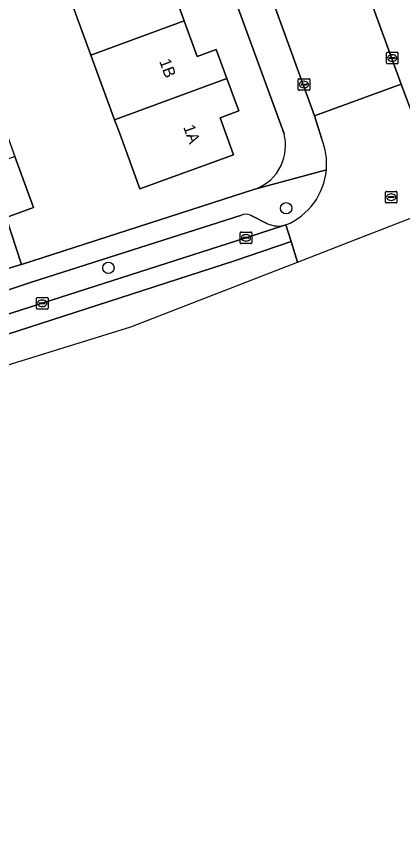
# Model space of a CAD drawing. Extents: x 159217 to 160349, y 381246 to 382172.
# Drawn here: x 159660.9 to 159694.3, y 381310.7 to 381381.2 of the extents above; entities that cross this region are included whole.
import ezdxf

# ---------------------------------------------------------------- set-up
doc = ezdxf.new("R2010")
doc.units = 0
for name, color, linetype in [('IMGEO_Boom', 7, 'Continuous'), ('IMGEO_Erf', 7, 'Continuous'), ('IMGEO_Kolk', 7, 'Continuous'), ('IMGEO_Pand', 7, 'Continuous'), ('IMGEO_Pand_nummerreeks', 7, 'Continuous'), ('IMGEO_Parkeervlak_open', 7, 'Continuous'), ('IMGEO_Rijbaan_lokaal_gesloten', 7, 'Continuous'), ('IMGEO_Rioolput', 7, 'Continuous'), ('IMGEO_Voetpad_open', 7, 'Continuous')]:
    doc.layers.add(name, color=color, linetype=linetype)

msp = doc.modelspace()

# ---------------------------------------------------------------- linework, layer by layer
at = {"layer": 'IMGEO_Boom'}
for centre in [(159684.214, 381364.551), (159668.827, 381359.401)]:
    msp.add_circle(centre, 0.489, dxfattribs=at)
at = {"layer": 'IMGEO_Erf'}
for points in [[(159669.768, 381410.008), (159656.162, 381400.633), (159656.619, 381399.483), (159647.926, 381396.235), (159648.337, 381395.135), (159650.692, 381395.997), (159652.32, 381391.547), (159653.912, 381387.197), (159651.557, 381386.335), (159652.552, 381383.853), (159654.907, 381384.715), (159656.535, 381380.265), (159658.127, 381375.915), (159655.772, 381375.053), (159656.769, 381372.569), (159659.124, 381373.431), (159660.73, 381369.042), (159662.344, 381364.631), (159659.989, 381363.769), (159661.303, 381359.697), (159681.512, 381366.219)], [(159684.043, 381371.002), (159669.768, 381410.008)], [(159674.366, 381383.567), (159675.391, 381380.766), (159676.52, 381377.68), (159678.163, 381378.281), (159679.083, 381375.767), (159680.108, 381372.969), (159678.489, 381372.377), (159679.657, 381369.186), (159671.551, 381366.232), (159669.832, 381370.928), (159669.364, 381372.206), (159667.315, 381377.807), (159665.258, 381383.427)]]:
    msp.add_lwpolyline(points, dxfattribs=at)
for centre, radius, start, end in [((159679.89, 381370.022), 4.267, 335.34466, 13.27527), ((159680.305, 381369.835), 3.812, 288.46289, 335.30353)]:
    msp.add_arc(centre, radius, start, end, dxfattribs=at)
at = {"layer": 'IMGEO_Kolk'}
for p, q in [((159692.893, 381377.117), (159692.893, 381377.969)), ((159692.968, 381378.043), (159693.82, 381378.043)), ((159693.381, 381377.823), (159693.406, 381377.823)), ((159693.894, 381377.969), (159693.894, 381377.117)), ((159693.152, 381377.537), (159693.152, 381377.549)), ((159693.59, 381377.5), (159693.192, 381377.5)), ((159693.195, 381377.586), (159693.593, 381377.586)), ((159693.404, 381377.263), (159693.379, 381377.263)), ((159693.636, 381377.549), (159693.636, 381377.537)), ((159693.82, 381377.043), (159692.968, 381377.043)), ((159685.252, 381374.829), (159685.252, 381375.681)), ((159685.327, 381375.755), (159686.179, 381375.755)), ((159686.253, 381375.681), (159686.253, 381374.829)), ((159685.511, 381375.249), (159685.511, 381375.261)), ((159685.949, 381375.212), (159685.551, 381375.212)), ((159685.554, 381375.298), (159685.952, 381375.298)), ((159685.763, 381374.975), (159685.738, 381374.975)), ((159685.74, 381375.535), (159685.765, 381375.535)), ((159685.995, 381375.261), (159685.995, 381375.249)), ((159686.179, 381374.755), (159685.327, 381374.755)), ((159680.239, 381361.573), (159680.239, 381362.425)), ((159680.314, 381362.499), (159681.166, 381362.499)), ((159681.24, 381362.425), (159681.24, 381361.573)), ((159680.498, 381361.993), (159680.498, 381362.005)), ((159680.936, 381361.956), (159680.538, 381361.956)), ((159680.541, 381362.042), (159680.939, 381362.042)), ((159680.75, 381361.719), (159680.725, 381361.719)), ((159680.727, 381362.279), (159680.752, 381362.279)), ((159680.982, 381362.005), (159680.982, 381361.993)), ((159681.166, 381361.499), (159680.314, 381361.499)), ((159662.601, 381355.914), (159662.601, 381356.766)), ((159662.676, 381356.84), (159663.528, 381356.84)), ((159663.602, 381356.766), (159663.602, 381355.914)), ((159662.86, 381356.334), (159662.86, 381356.346)), ((159663.298, 381356.297), (159662.9, 381356.297)), ((159662.903, 381356.383), (159663.301, 381356.383)), ((159663.112, 381356.06), (159663.087, 381356.06)), ((159663.089, 381356.62), (159663.114, 381356.62)), ((159663.344, 381356.346), (159663.344, 381356.334)), ((159663.528, 381355.84), (159662.676, 381355.84))]:
    msp.add_line(p, q, dxfattribs=at)
for points in [[(159692.893, 381377.117), (159692.893, 381377.969)], [(159692.968, 381378.043), (159693.82, 381378.043)], [(159693.894, 381377.969), (159693.894, 381377.117)], [(159693.82, 381377.043), (159692.968, 381377.043)], [(159685.252, 381374.829), (159685.252, 381375.681)], [(159685.327, 381375.755), (159686.179, 381375.755)], [(159686.253, 381375.681), (159686.253, 381374.829)], [(159686.179, 381374.755), (159685.327, 381374.755)], [(159680.239, 381361.573), (159680.239, 381362.425)], [(159680.314, 381362.499), (159681.166, 381362.499)], [(159681.24, 381362.425), (159681.24, 381361.573)], [(159681.166, 381361.499), (159680.314, 381361.499)], [(159662.601, 381355.914), (159662.601, 381356.766)], [(159662.676, 381356.84), (159663.528, 381356.84)], [(159663.602, 381356.766), (159663.602, 381355.914)], [(159663.528, 381355.84), (159662.676, 381355.84)]]:
    msp.add_lwpolyline(points, dxfattribs=at)
for centre, radius, start, end in [((159692.97, 381377.967), 0.0765, 91.55205, 178.44795), ((159692.97, 381377.967), 0.0765, 91.55205, 178.44795), ((159693.818, 381377.967), 0.0765, 1.55205, 88.44795), ((159693.818, 381377.967), 0.0765, 1.55205, 88.44795), ((159692.97, 381377.119), 0.0765, 181.55205, 268.44795), ((159692.97, 381377.119), 0.0765, 181.55205, 268.44795), ((159693.192, 381377.546), 0.0403, 85.87752, 175.75265), ((159693.189, 381377.536), 0.0366, 178.93798, 274.71019), ((159693.593, 381377.543), 0.043, 264.86636, 352.45326), ((159693.597, 381377.548), 0.0386, 1.73085, 96.63898), ((159693.818, 381377.119), 0.0765, 271.55205, 358.44795), ((159693.818, 381377.119), 0.0765, 271.55205, 358.44795), ((159685.329, 381375.679), 0.0765, 91.55205, 178.44795), ((159685.329, 381375.679), 0.0765, 91.55205, 178.44795), ((159686.177, 381375.679), 0.0765, 1.55205, 88.44795), ((159686.177, 381375.679), 0.0765, 1.55205, 88.44795), ((159685.551, 381375.258), 0.0403, 85.87752, 175.75265), ((159685.548, 381375.248), 0.0366, 178.93798, 274.71019), ((159685.952, 381375.255), 0.043, 264.86636, 352.45326), ((159685.956, 381375.26), 0.0386, 1.73085, 96.63898), ((159685.329, 381374.831), 0.0765, 181.55205, 268.44795), ((159685.329, 381374.831), 0.0765, 181.55205, 268.44795), ((159686.177, 381374.831), 0.0765, 271.55205, 358.44795), ((159686.177, 381374.831), 0.0765, 271.55205, 358.44795), ((159680.316, 381362.423), 0.0765, 91.55205, 178.44795), ((159680.316, 381362.423), 0.0765, 91.55205, 178.44795), ((159681.164, 381362.423), 0.0765, 1.55205, 88.44795), ((159681.164, 381362.423), 0.0765, 1.55205, 88.44795), ((159680.538, 381362.002), 0.0403, 85.87752, 175.75265), ((159680.535, 381361.992), 0.0366, 178.93798, 274.71019), ((159680.939, 381361.999), 0.043, 264.86636, 352.45326), ((159680.943, 381362.004), 0.0386, 1.73085, 96.63898), ((159680.316, 381361.575), 0.0765, 181.55205, 268.44795), ((159680.316, 381361.575), 0.0765, 181.55205, 268.44795), ((159681.164, 381361.575), 0.0765, 271.55205, 358.44795), ((159681.164, 381361.575), 0.0765, 271.55205, 358.44795), ((159662.678, 381356.764), 0.0765, 91.55205, 178.44795), ((159662.678, 381356.764), 0.0765, 91.55205, 178.44795), ((159663.526, 381356.764), 0.0765, 1.55205, 88.44795), ((159663.526, 381356.764), 0.0765, 1.55205, 88.44795), ((159662.9, 381356.343), 0.0403, 85.87752, 175.75265), ((159662.897, 381356.333), 0.0366, 178.93798, 274.71019), ((159663.301, 381356.34), 0.043, 264.86636, 352.45326), ((159663.305, 381356.345), 0.0386, 1.73085, 96.63898), ((159662.678, 381355.916), 0.0765, 181.55205, 268.44795), ((159662.678, 381355.916), 0.0765, 181.55205, 268.44795), ((159663.526, 381355.916), 0.0765, 271.55205, 358.44795), ((159663.526, 381355.916), 0.0765, 271.55205, 358.44795)]:
    msp.add_arc(centre, radius, start, end, dxfattribs=at)
for centre, major_axis, ratio, start_param, end_param in [((159693.38, 381377.543), (-0.387, 0.002), 0.722429, 4.712389, 7.853982), ((159693.405, 381377.543), (-0.39, 0.002), 0.717154, 1.570796, 4.712389), ((159685.739, 381375.255), (-0.387, 0.002), 0.722429, 4.712389, 7.853982), ((159685.764, 381375.255), (-0.39, 0.002), 0.717154, 1.570796, 4.712389), ((159680.726, 381361.999), (-0.387, 0.002), 0.722429, 4.712389, 7.853982), ((159680.751, 381361.999), (-0.39, 0.002), 0.717154, 1.570796, 4.712389), ((159663.088, 381356.34), (-0.387, 0.002), 0.722429, 4.712389, 7.853982), ((159663.113, 381356.34), (-0.39, 0.002), 0.717154, 1.570796, 4.712389)]:
    msp.add_ellipse(centre, major_axis=major_axis, ratio=ratio, start_param=start_param, end_param=end_param, dxfattribs=at)
at = {"layer": 'IMGEO_Pand'}
for points in [[(159675, 381386.997), (159665.258, 381383.427), (159667.315, 381377.807), (159675.391, 381380.766), (159674.366, 381383.567), (159676.032, 381384.177)], [(159667.315, 381377.807), (159669.364, 381372.206), (159679.083, 381375.767), (159678.163, 381378.281), (159676.52, 381377.68), (159675.391, 381380.766)], [(159679.083, 381375.767), (159669.364, 381372.206), (159669.832, 381370.928), (159671.551, 381366.232), (159679.657, 381369.186), (159678.489, 381372.377), (159680.108, 381372.969)], [(159658.375, 381368.18), (159659.989, 381363.769), (159662.344, 381364.631), (159660.73, 381369.042)]]:
    msp.add_lwpolyline(points, close=True, dxfattribs=at)
at = {"layer": 'IMGEO_Parkeervlak_open'}
for points in [[(159680.344, 381363.962), (159662.183, 381358.157), (159655.535, 381355.979), (159614.423, 381342.77), (159606.274, 381340.259), (159603.47, 381339.41), (159597.709, 381337.709), (159591.908, 381336.078), (159588.003, 381335.023), (159583.637, 381333.899), (159576.804, 381332.201), (159569.981, 381330.559), (159564.135, 381329.22)], [(159682.597, 381363.214), (159681.114, 381363.958)], [(159602.68, 381337.11), (159624.972, 381344.11), (159644.896, 381350.482), (159663.099, 381356.339), (159680.736, 381361.998), (159684.191, 381363.115)]]:
    msp.add_lwpolyline(points, dxfattribs=at)
for centre, radius, start, end in [((159680.724, 381362.952), 1.079, 68.80522, 110.59951), ((159683.53, 381365.354), 2.335, 246.44823, 286.44386)]:
    msp.add_arc(centre, radius, start, end, dxfattribs=at)
at = {"layer": 'IMGEO_Rijbaan_lokaal_gesloten'}
for points in [[(159665.827, 381426.677), (159667.691, 381423.146), (159668.605, 381421.179), (159670.734, 381416.363), (159679.336, 381392.732), (159686.653, 381372.549), (159694.178, 381375.285), (159691.748, 381381.909), (159685.524, 381398.898), (159678.56, 381418.212), (159677.937, 381419.721), (159675.233, 381425.821), (159673.95, 381428.491), (159671.548, 381432.756), (159663.908, 381429.84), (159663.972, 381429.758), (159664.034, 381429.674)], [(159703.46, 381366.974), (159703.46, 381366.974), (159703.153, 381367.887), (159702.694, 381369.25), (159702.211, 381369.126), (159701.656, 381369.032), (159701.094, 381368.987), (159700.53, 381368.994), (159699.97, 381369.05), (159699.416, 381369.157), (159698.874, 381369.312), (159698.349, 381369.515), (159697.843, 381369.765), (159697.362, 381370.058), (159696.909, 381370.394), (159696.488, 381370.768), (159696.102, 381371.179), (159695.754, 381371.622), (159695.447, 381372.095), (159695.184, 381372.593), (159694.966, 381373.113), (159694.178, 381375.285), (159686.653, 381372.549), (159687.289, 381370.542)], [(159684.191, 381363.115), (159684.646, 381361.669), (159685.204, 381359.893), (159685.204, 381359.893), (159690.83, 381362.075), (159703.46, 381366.974)], [(159679.743, 381360.022), (159684.646, 381361.669), (159684.191, 381363.115), (159680.736, 381361.998), (159663.099, 381356.339), (159644.896, 381350.482), (159624.972, 381344.11), (159602.68, 381337.11)], [(159569.033, 381328.32), (159551.002, 381324.301), (159539.279, 381322.108), (159528.265, 381320.125), (159517.643, 381318.332), (159506.857, 381316.574), (159500, 381315.498), (159497.817, 381315.155), (159489.674, 381313.896), (159485.358, 381313.226), (159485.62, 381311.465), (159507.449, 381315.012), (159527.872, 381318.468), (159545.992, 381321.771), (159562.269, 381325.074), (159580.773, 381329.452), (159596.59, 381333.677), (159608.414, 381337.133), (159637.283, 381346.273), (159679.743, 381360.022)]]:
    msp.add_lwpolyline(points, dxfattribs=at)
msp.add_lwpolyline([(159485.73, 381310.724), (159554.111, 381320.745), (159597.865, 381331.733), (159670.766, 381354.293), (159685.204, 381359.893), (159685.204, 381359.893), (159684.646, 381361.669), (159679.743, 381360.022), (159637.283, 381346.273), (159608.414, 381337.133), (159596.59, 381333.677), (159580.773, 381329.452), (159562.269, 381325.074), (159545.992, 381321.771), (159527.872, 381318.468), (159507.449, 381315.012), (159485.62, 381311.465)], close=True, dxfattribs=at)
for centre, radius, start, end in [((159682.006, 381368.379), 5.709, 354.99882, 22.26692), ((159682.019, 381368.381), 5.696, 292.41734, 354.96665)]:
    msp.add_arc(centre, radius, start, end, dxfattribs=at)
at = {"layer": 'IMGEO_Rioolput'}
for p, q in [((159692.806, 381365.088), (159692.806, 381365.94)), ((159692.881, 381366.014), (159693.733, 381366.014)), ((159693.807, 381365.94), (159693.807, 381365.088)), ((159693.065, 381365.508), (159693.065, 381365.52)), ((159693.503, 381365.471), (159693.105, 381365.471)), ((159693.108, 381365.557), (159693.506, 381365.557)), ((159693.317, 381365.234), (159693.292, 381365.234)), ((159693.294, 381365.794), (159693.319, 381365.794)), ((159693.549, 381365.52), (159693.549, 381365.508)), ((159693.733, 381365.014), (159692.881, 381365.014))]:
    msp.add_line(p, q, dxfattribs=at)
for points in [[(159692.806, 381365.088), (159692.806, 381365.94)], [(159692.881, 381366.014), (159693.733, 381366.014)], [(159693.807, 381365.94), (159693.807, 381365.088)], [(159693.733, 381365.014), (159692.881, 381365.014)]]:
    msp.add_lwpolyline(points, dxfattribs=at)
for centre, radius, start, end in [((159692.883, 381365.938), 0.0765, 91.55205, 178.44795), ((159692.883, 381365.938), 0.0765, 91.55205, 178.44795), ((159693.731, 381365.938), 0.0765, 1.55205, 88.44795), ((159693.731, 381365.938), 0.0765, 1.55205, 88.44795), ((159693.105, 381365.517), 0.0403, 85.87752, 175.75265), ((159693.102, 381365.507), 0.0366, 178.93798, 274.71019), ((159693.506, 381365.514), 0.043, 264.86636, 352.45326), ((159693.51, 381365.519), 0.0386, 1.73085, 96.63898), ((159692.883, 381365.09), 0.0765, 181.55205, 268.44795), ((159692.883, 381365.09), 0.0765, 181.55205, 268.44795), ((159693.731, 381365.09), 0.0765, 271.55205, 358.44795), ((159693.731, 381365.09), 0.0765, 271.55205, 358.44795)]:
    msp.add_arc(centre, radius, start, end, dxfattribs=at)
for centre, major_axis, ratio, start_param, end_param in [((159693.293, 381365.514), (-0.387, 0.002), 0.722429, 4.712389, 7.853982), ((159693.318, 381365.514), (-0.39, 0.002), 0.717154, 1.570796, 4.712389)]:
    msp.add_ellipse(centre, major_axis=major_axis, ratio=ratio, start_param=start_param, end_param=end_param, dxfattribs=at)
at = {"layer": 'IMGEO_Voetpad_open'}
for points in [[(159664.034, 381429.674), (159663.972, 381429.758), (159663.908, 381429.84), (159663.482, 381430.34), (159663.013, 381430.8), (159662.505, 381431.216), (159662.429, 381431.272), (159661.945, 381431.597), (159661.433, 381431.877), (159660.995, 381432.073), (159660.551, 381432.248), (159660.094, 381432.382), (159659.626, 381432.475), (159659.152, 381432.525), (159658.676, 381432.534), (159659.964, 381428.438), (159660.305, 381427.46), (159662.997, 381420.056), (159665.367, 381420.544), (159668.803, 381411.624), (159669.133, 381411.744), (159669.768, 381410.008), (159684.043, 381371.002)], [(159687.289, 381370.542), (159686.653, 381372.549), (159679.336, 381392.732), (159670.734, 381416.363), (159668.605, 381421.179), (159667.691, 381423.146), (159665.827, 381426.677)], [(159691.748, 381381.909), (159694.178, 381375.285), (159694.966, 381373.113), (159695.184, 381372.593), (159695.447, 381372.095), (159695.754, 381371.622), (159696.102, 381371.179), (159696.488, 381370.768), (159703.099, 381373.247)], [(159687.693, 381367.881), (159681.512, 381366.219), (159661.303, 381359.697), (159661.075, 381359.623), (159659.872, 381359.247), (159644.064, 381354.308), (159615.897, 381345.098), (159606.039, 381342.037), (159592.428, 381338.169), (159585.12, 381336.092), (159574.054, 381333.246), (159551.964, 381328.312)], [(159681.512, 381366.219), (159687.693, 381367.881)], [(159564.135, 381329.22), (159569.981, 381330.559), (159576.804, 381332.201), (159583.637, 381333.899), (159588.003, 381335.023), (159591.908, 381336.078), (159597.709, 381337.709), (159603.47, 381339.41), (159606.274, 381340.259), (159614.423, 381342.77), (159655.535, 381355.979), (159662.183, 381358.157), (159680.344, 381363.962)], [(159659.872, 381359.247), (159661.075, 381359.623), (159661.303, 381359.697), (159659.989, 381363.769)], [(159681.114, 381363.958), (159682.597, 381363.214)]]:
    msp.add_lwpolyline(points, dxfattribs=at)
for centre, radius, start, end in [((159679.89, 381370.022), 4.267, 335.34466, 13.27527), ((159682.006, 381368.379), 5.709, 354.99882, 22.26692), ((159680.305, 381369.835), 3.812, 288.46289, 335.30353), ((159682.019, 381368.381), 5.696, 292.41734, 354.96665), ((159680.724, 381362.952), 1.079, 68.80522, 110.59951), ((159683.53, 381365.354), 2.335, 246.44823, 286.44386)]:
    msp.add_arc(centre, radius, start, end, dxfattribs=at)

# ---------------------------------------------------------------- texts
at = {"layer": 'IMGEO_Pand_nummerreeks'}
for s, p in [('1B', (159673.214, 381377.275)), ('1A', (159675.292, 381371.58))]:
    msp.add_text(s, height=1, rotation=290.04407, dxfattribs=at).set_placement(p)

doc.saveas('drawing.dxf')
